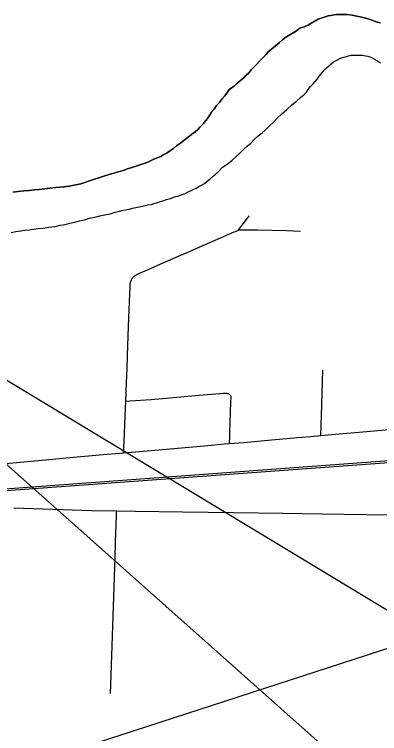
# Model space of a CAD drawing. Extents: x 2.1 to 73.9, y 4 to 26.
# Drawn here: x 48.0833 to 48.3121, y 22.4085 to 22.8594 of the extents above; entities that cross this region are included whole.
import ezdxf

# ---------------------------------------------------------------- set-up
doc = ezdxf.new("R2010")
doc.units = 0
for name, color, linetype in [('GM_X_City_Street', 7, 'Continuous'), ('GM_X_County_Road', 7, 'Continuous'), ('GM_X_Major_River', 7, 'Continuous'), ('GM_X_Rail_Line', 7, 'Continuous'), ('SH_Text', 7, 'Continuous')]:
    doc.layers.add(name, color=color, linetype=linetype)

msp = doc.modelspace()

# ---------------------------------------------------------------- linework, layer by layer
at = {"layer": 'GM_X_City_Street'}
for points in [[(48.22347, 22.72397), (48.22461, 22.72542), (48.22818, 22.72999), (48.23035, 22.73298)], [(48.15171, 22.58453), (48.152, 22.59155), (48.15267, 22.60746), (48.15313, 22.61684), (48.15358, 22.62833), (48.15399, 22.63786), (48.15422, 22.6451), (48.15458, 22.65782), (48.15503, 22.66919), (48.15543, 22.67911), (48.15559, 22.68412), (48.15575, 22.6875), (48.15589, 22.69025), (48.15597, 22.69088), (48.15609, 22.6916), (48.15637, 22.69246), (48.15665, 22.69304), (48.15694, 22.69356), (48.15729, 22.69405), (48.1576, 22.69442), (48.1578, 22.69467), (48.15809, 22.69496), (48.1585, 22.69531), (48.15897, 22.69568), (48.15961, 22.69609), (48.16033, 22.6965), (48.16119, 22.69693), (48.16659, 22.6993), (48.17684, 22.70374), (48.19054, 22.7096), (48.22094, 22.72302), (48.22179, 22.72336), (48.22272, 22.72373), (48.22347, 22.72397), (48.22445, 22.7242), (48.22538, 22.72434), (48.2263, 22.72438), (48.22972, 22.7244), (48.23566, 22.72433), (48.2537, 22.72381), (48.26254, 22.72349)], [(48.27525, 22.59533), (48.27582, 22.6144), (48.27648, 22.63628)], [(48.16907, 22.61805), (48.18071, 22.61904), (48.18512, 22.61942), (48.19899, 22.6207), (48.21193, 22.62174), (48.21427, 22.62189), (48.21538, 22.62191), (48.21621, 22.62185), (48.2168, 22.62175), (48.2172, 22.62163), (48.21752, 22.6215), (48.21785, 22.62132), (48.21814, 22.62111), (48.21843, 22.62084), (48.2187, 22.6204), (48.21884, 22.61982), (48.21884, 22.61936), (48.21884, 22.61875), (48.21878, 22.61659), (48.2183, 22.60294), (48.2181, 22.59788), (48.21797, 22.59445), (48.21781, 22.59033)], [(48.15313, 22.61684), (48.15591, 22.61705), (48.16907, 22.61805)], [(48.08305, 22.55), (48.13157, 22.54841), (48.14735, 22.54818), (48.15908, 22.54802), (48.18861, 22.54763), (48.22077, 22.54715), (48.25145, 22.54673), (48.27612, 22.54637), (48.30384, 22.54594), (48.3317, 22.54565)], [(48.14342, 22.43371), (48.14385, 22.4452), (48.14509, 22.48216), (48.14637, 22.51878), (48.1467, 22.52872), (48.14725, 22.54518), (48.14735, 22.54818)]]:
    msp.add_lwpolyline(points, dxfattribs=at)
at = {"layer": 'GM_X_County_Road'}
for points in [[(48.27525, 22.59533), (48.28899, 22.59655), (48.2992, 22.5974), (48.32028, 22.59929), (48.33309, 22.60051)], [(48.21781, 22.59033), (48.22711, 22.59109), (48.24444, 22.59267), (48.25617, 22.59365), (48.2605, 22.5941), (48.26366, 22.59435), (48.26888, 22.59476), (48.27525, 22.59533)], [(48.15171, 22.58453), (48.16892, 22.58598), (48.20452, 22.5891), (48.21473, 22.59008), (48.21781, 22.59033)], [(47.91044, 22.55822), (47.92123, 22.55951), (47.93908, 22.56201), (47.95903, 22.56511), (47.97189, 22.56737), (47.98237, 22.56883), (48.0002, 22.57099), (48.01884, 22.57257), (48.04455, 22.57482), (48.05753, 22.57609), (48.06558, 22.5769), (48.07765, 22.57787), (48.10272, 22.58011), (48.11571, 22.58134), (48.13892, 22.58337), (48.14912, 22.58431), (48.15171, 22.58453)]]:
    msp.add_lwpolyline(points, dxfattribs=at)
at = {"layer": 'GM_X_Major_River'}
for points in [[(48.31254, 22.85396), (48.3099, 22.85479), (48.30784, 22.8556), (48.30558, 22.85642), (48.30331, 22.85705), (48.30086, 22.85768), (48.29784, 22.85833), (48.29482, 22.85897), (48.29178, 22.85924), (48.28912, 22.85931), (48.28704, 22.85936), (48.28513, 22.85922), (48.28361, 22.85907), (48.28151, 22.85874), (48.2798, 22.8584), (48.27788, 22.85788), (48.27367, 22.85628), (48.27001, 22.85428), (48.26731, 22.85264), (48.26615, 22.8521), (48.26481, 22.85157), (48.26213, 22.85068), (48.26, 22.84903), (48.25788, 22.84775), (48.25576, 22.84648), (48.25325, 22.84502)], [(48.25325, 22.84502), (48.25576, 22.84648), (48.25788, 22.84775), (48.26, 22.84903), (48.26213, 22.85068), (48.26481, 22.85157), (48.26615, 22.8521), (48.26731, 22.85264), (48.27001, 22.85428), (48.27367, 22.85628), (48.27788, 22.85788), (48.2798, 22.8584), (48.28151, 22.85874), (48.28361, 22.85907), (48.28513, 22.85922), (48.28704, 22.85936), (48.28912, 22.85931), (48.29178, 22.85924), (48.29482, 22.85897), (48.29784, 22.85833), (48.30086, 22.85768), (48.30331, 22.85705), (48.30558, 22.85642), (48.30784, 22.8556), (48.3099, 22.85479), (48.31254, 22.85396)], [(48.25325, 22.84502), (48.25131, 22.84336), (48.24937, 22.8417), (48.24762, 22.84023), (48.24588, 22.83875), (48.24413, 22.83728), (48.24238, 22.8358), (48.24101, 22.83413), (48.23868, 22.83191), (48.23322, 22.82635), (48.23166, 22.82468), (48.23009, 22.82282), (48.22854, 22.82134), (48.22697, 22.81967), (48.22503, 22.81801), (48.2229, 22.81616), (48.22095, 22.81431), (48.21806, 22.81249), (48.21647, 22.80987), (48.21491, 22.80801), (48.21334, 22.80615), (48.21177, 22.8041), (48.21001, 22.80225), (48.20844, 22.80001), (48.20687, 22.79796), (48.20549, 22.79591), (48.2043, 22.79404), (48.20312, 22.79255), (48.20176, 22.79106), (48.19961, 22.78884), (48.19824, 22.78716), (48.19649, 22.78569), (48.19456, 22.78422), (48.19223, 22.78238), (48.18972, 22.78054), (48.18739, 22.7787), (48.18488, 22.77687), (48.18294, 22.77521), (48.18101, 22.77393), (48.17908, 22.77264), (48.17696, 22.77156), (48.17503, 22.77028), (48.17273, 22.76939), (48.17023, 22.76831), (48.16773, 22.76723), (48.16524, 22.76616), (48.16256, 22.76528), (48.15949, 22.76421), (48.15681, 22.76333), (48.15413, 22.76245), (48.15145, 22.76157), (48.14858, 22.76069), (48.14418, 22.75948), (48.14054, 22.75843), (48.1369, 22.75719), (48.13346, 22.75614), (48.13039, 22.75508), (48.12752, 22.75401), (48.12484, 22.75313), (48.11758, 22.7516), (48.11434, 22.7513), (48.1092, 22.75087), (48.10577, 22.75038), (48.10235, 22.75009), (48.09892, 22.74961), (48.09587, 22.7493), (48.09263, 22.74901), (48.08921, 22.74871), (48.08578, 22.74842), (48.08235, 22.74794)], [(48.08235, 22.74794), (48.08578, 22.74842), (48.08921, 22.74871), (48.09263, 22.74901), (48.09587, 22.7493), (48.09892, 22.74961), (48.10235, 22.75009), (48.10577, 22.75038), (48.1092, 22.75087), (48.11434, 22.7513), (48.11758, 22.7516), (48.12484, 22.75313), (48.12752, 22.75401), (48.13039, 22.75508), (48.13346, 22.75614), (48.1369, 22.75719), (48.14054, 22.75843), (48.14418, 22.75948), (48.14858, 22.76069), (48.15145, 22.76157), (48.15413, 22.76245), (48.15681, 22.76333), (48.15949, 22.76421), (48.16256, 22.76528), (48.16524, 22.76616), (48.16773, 22.76723), (48.17023, 22.76831), (48.17273, 22.76939), (48.17503, 22.77028), (48.17696, 22.77156), (48.17908, 22.77264), (48.18101, 22.77393), (48.18294, 22.77521), (48.18488, 22.77687), (48.18739, 22.7787), (48.18972, 22.78054), (48.19223, 22.78238), (48.19456, 22.78422), (48.19649, 22.78569), (48.19824, 22.78716), (48.19961, 22.78884), (48.20176, 22.79106), (48.20312, 22.79255), (48.2043, 22.79404), (48.20549, 22.79591), (48.20687, 22.79796), (48.20844, 22.80001), (48.21001, 22.80225), (48.21177, 22.8041), (48.21334, 22.80615), (48.21491, 22.80801), (48.21647, 22.80987), (48.21806, 22.81249), (48.22095, 22.81431), (48.2229, 22.81616), (48.22503, 22.81801), (48.22697, 22.81967), (48.22854, 22.82134), (48.23009, 22.82282), (48.23166, 22.82468), (48.23322, 22.82635), (48.23868, 22.83191), (48.24101, 22.83413), (48.24238, 22.8358), (48.24413, 22.83728), (48.24588, 22.83875), (48.24762, 22.84023), (48.24937, 22.8417), (48.25131, 22.84336), (48.25325, 22.84502)], [(48.0842, 22.7232), (48.08725, 22.7237), (48.08992, 22.72401), (48.09259, 22.72432), (48.09525, 22.72463), (48.0983, 22.72512), (48.10135, 22.72543), (48.10459, 22.72591), (48.10878, 22.72638), (48.11203, 22.72725), (48.11508, 22.72774), (48.11795, 22.72843), (48.12101, 22.72911), (48.12407, 22.72998), (48.12731, 22.73066), (48.13037, 22.73153), (48.13362, 22.73221), (48.13687, 22.73307), (48.13993, 22.73376), (48.14336, 22.73443), (48.14585, 22.73512), (48.14833, 22.73582), (48.15063, 22.73633), (48.15292, 22.73684), (48.15521, 22.73736), (48.15731, 22.73787), (48.16361, 22.73904), (48.16533, 22.73957), (48.16686, 22.73991), (48.16915, 22.74023), (48.17068, 22.74076), (48.1724, 22.74129), (48.17431, 22.74181), (48.17623, 22.74252), (48.17853, 22.74322), (48.18101, 22.74392), (48.1837, 22.74499), (48.18638, 22.74568), (48.18848, 22.74639), (48.19021, 22.74711), (48.19175, 22.74783), (48.19329, 22.74855), (48.19521, 22.74964), (48.19713, 22.75035), (48.19887, 22.75144), (48.2006, 22.75235), (48.20234, 22.75345), (48.20408, 22.75473), (48.20601, 22.7562), (48.20796, 22.75805), (48.21068, 22.76045), (48.21361, 22.76361), (48.21727, 22.76598), (48.21979, 22.76801), (48.22212, 22.77004), (48.22446, 22.77245), (48.2268, 22.77466), (48.22913, 22.7767), (48.23146, 22.77873), (48.2336, 22.78095), (48.23594, 22.78317), (48.23845, 22.78501), (48.2404, 22.78686), (48.24312, 22.78945), (48.24565, 22.79185), (48.24799, 22.79426), (48.25071, 22.79685), (48.25402, 22.7998), (48.25713, 22.80257), (48.26003, 22.80497), (48.26256, 22.80718), (48.26469, 22.80903), (48.26626, 22.8107), (48.26743, 22.81219), (48.26881, 22.81405), (48.27037, 22.81572), (48.27311, 22.81888), (48.27429, 22.82056), (48.27566, 22.82223), (48.27645, 22.82336), (48.27762, 22.82465), (48.27879, 22.82576), (48.28034, 22.82705), (48.2817, 22.82835), (48.28325, 22.82964), (48.28537, 22.83073), (48.28749, 22.83181), (48.28959, 22.83252), (48.29132, 22.83304), (48.29265, 22.83339), (48.29418, 22.83373), (48.29571, 22.83388), (48.29722, 22.83384), (48.29874, 22.8338), (48.3014, 22.83374), (48.30329, 22.83331), (48.30461, 22.83309), (48.30593, 22.83267), (48.30706, 22.83226), (48.30837, 22.83147), (48.30987, 22.83067)], [(48.0842, 22.7232), (48.08725, 22.7237), (48.08992, 22.72401), (48.09259, 22.72432), (48.09525, 22.72463), (48.0983, 22.72512), (48.10135, 22.72543), (48.10459, 22.72591), (48.10878, 22.72638), (48.11203, 22.72725), (48.11508, 22.72774), (48.11795, 22.72843), (48.12101, 22.72911), (48.12407, 22.72998), (48.12731, 22.73066), (48.13037, 22.73153), (48.13362, 22.73221), (48.13687, 22.73307), (48.13993, 22.73376), (48.14336, 22.73443), (48.14585, 22.73512), (48.14833, 22.73582), (48.15063, 22.73633), (48.15292, 22.73684), (48.15521, 22.73736), (48.15731, 22.73787), (48.16361, 22.73904), (48.16533, 22.73957), (48.16686, 22.73991), (48.16915, 22.74023), (48.17068, 22.74076), (48.1724, 22.74129), (48.17431, 22.74181), (48.17623, 22.74252), (48.17853, 22.74322), (48.18101, 22.74392), (48.1837, 22.74499), (48.18638, 22.74568), (48.18848, 22.74639), (48.19021, 22.74711), (48.19175, 22.74783), (48.19329, 22.74855), (48.19521, 22.74964), (48.19713, 22.75035), (48.19887, 22.75144), (48.2006, 22.75235), (48.20234, 22.75345), (48.20408, 22.75473), (48.20601, 22.7562), (48.20796, 22.75805), (48.21068, 22.76045), (48.21361, 22.76361), (48.21727, 22.76598), (48.21979, 22.76801), (48.22212, 22.77004), (48.22446, 22.77245), (48.2268, 22.77466), (48.22913, 22.7767), (48.23146, 22.77873), (48.2336, 22.78095), (48.23594, 22.78317), (48.23845, 22.78501), (48.2404, 22.78686), (48.24312, 22.78945), (48.24565, 22.79185), (48.24799, 22.79426), (48.25071, 22.79685), (48.25402, 22.7998), (48.25713, 22.80257), (48.26003, 22.80497), (48.26256, 22.80718), (48.26469, 22.80903), (48.26626, 22.8107), (48.26743, 22.81219), (48.26881, 22.81405), (48.27037, 22.81572), (48.27311, 22.81888), (48.27429, 22.82056), (48.27566, 22.82223), (48.27645, 22.82336), (48.27762, 22.82465), (48.27879, 22.82576), (48.28034, 22.82705), (48.2817, 22.82835), (48.28325, 22.82964), (48.28537, 22.83073), (48.28749, 22.83181), (48.28959, 22.83252), (48.29132, 22.83304), (48.29265, 22.83339), (48.29418, 22.83373), (48.29571, 22.83388), (48.29722, 22.83384), (48.29874, 22.8338), (48.3014, 22.83374), (48.30329, 22.83331), (48.30461, 22.83309), (48.30593, 22.83267), (48.30706, 22.83226), (48.30837, 22.83147), (48.30987, 22.83067)], [(48.30987, 22.83067), (48.31137, 22.82988), (48.31268, 22.82908)], [(48.30987, 22.83067), (48.31137, 22.82988), (48.31268, 22.82908)], [(48.08134, 22.7227), (48.0842, 22.7232)], [(48.08134, 22.7227), (48.0842, 22.7232)]]:
    msp.add_lwpolyline(points, dxfattribs=at)
at = {"layer": 'GM_X_Rail_Line'}
for points in [[(46.37711, 21.82964), (47.12758, 22.0728), (48.07818, 22.38437), (48.43367, 22.49981), (48.47937, 22.5158), (48.52401, 22.53278), (48.5733, 22.55674), (48.61543, 22.57739), (48.65067, 22.59609), (48.67554, 22.61161), (48.7021, 22.62796), (48.72324, 22.64236), (48.75853, 22.66792)], [(47.77482, 22.53786), (48.0292, 22.55847), (48.33199, 22.58078), (48.51, 22.5965), (48.56826, 22.60092), (48.61166, 22.60469), (48.64962, 22.60993), (48.68473, 22.61658), (48.70225, 22.62138), (48.75853, 22.63375)], [(47.77492, 22.53662), (48.02673, 22.55714), (48.33209, 22.57954), (48.51093, 22.59537), (48.5696, 22.59958), (48.61182, 22.60346), (48.64982, 22.6087), (48.68501, 22.61537), (48.70255, 22.62017), (48.75853, 22.63248)]]:
    msp.add_lwpolyline(points, dxfattribs=at)
at = {"layer": 'SH_Text'}
msp.add_lwpolyline([(48.98583, 22.0812), (47.89355, 22.74171), (48.98583, 21.76911)], close=True, dxfattribs=at)

doc.saveas('drawing.dxf')
